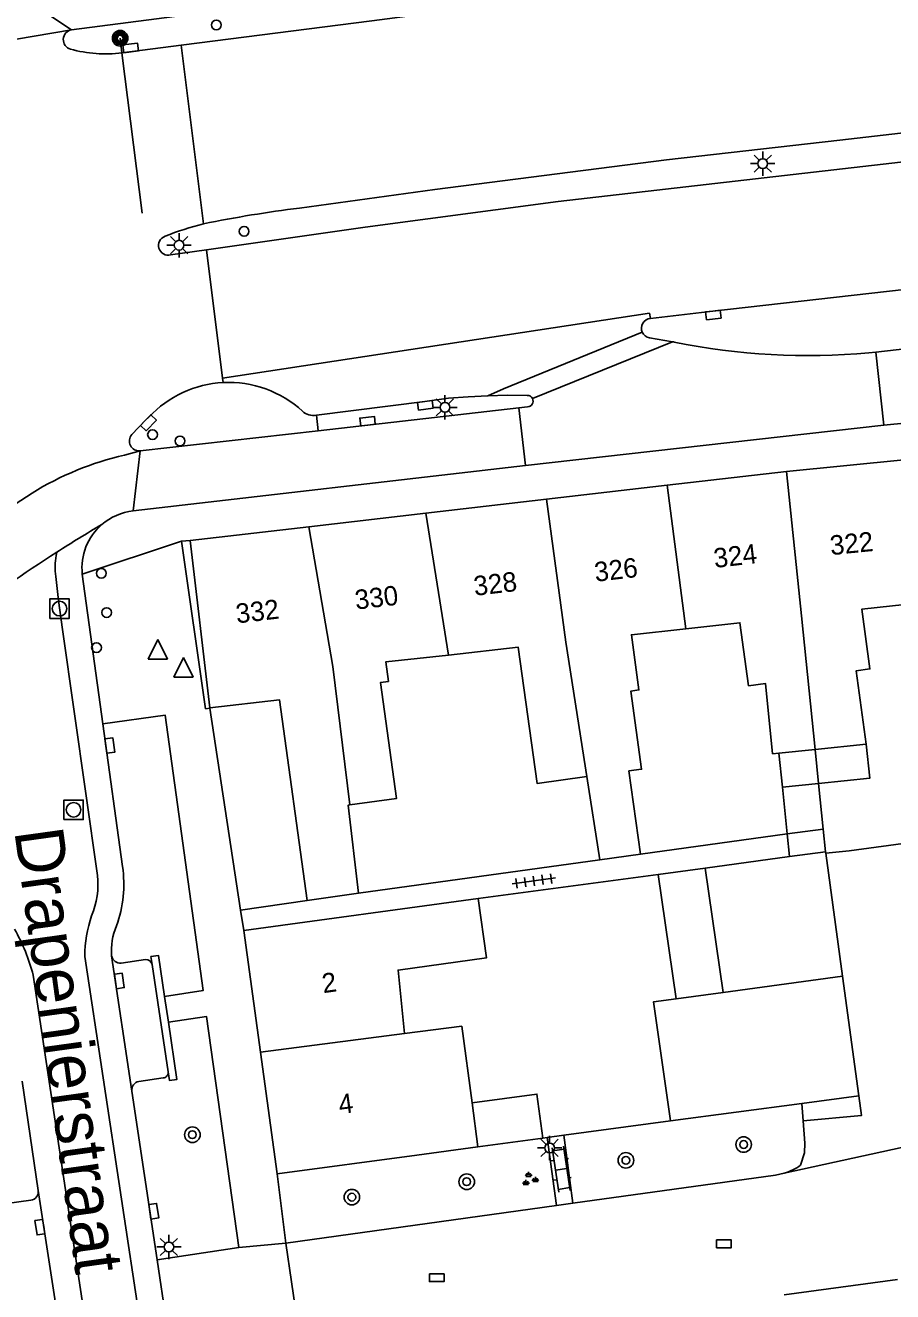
# Model space of a CAD drawing. Extents: x 132999 to 136000, y 398499 to 400501.
# Drawn here: x 133281.2 to 133325.8, y 398595 to 398660.1 of the extents above; entities that cross this region are included whole.
import ezdxf

# ---------------------------------------------------------------- set-up
doc = ezdxf.new("R2010")
doc.units = 0
for name, color, linetype in [('gg-afsc-erfafscheiding', 7, 'Continuous'), ('gg-afsc-muur', 7, 'Continuous'), ('gg-anno-huisnummerreeks BGT', 7, 'Continuous'), ('gg-anno-openbare ruimte label', 7, 'Continuous'), ('gg-bbg-bijgebouw', 7, 'Continuous'), ('gg-bbg-gedigitaliseerde bebouwing', 7, 'Continuous'), ('gg-bbg-gedigitaliseerde bijgebouw', 7, 'Continuous'), ('gg-bbg-hoofdgebouw', 7, 'Continuous'), ('gg-bbg-luifel en loopbrug', 7, 'Continuous'), ('gg-bbg-tussenscheiding', 7, 'Continuous'), ('gg-knt-verharding', 7, 'Continuous'), ('gg-knt-verharding nz', 7, 'Continuous'), ('gt-grn-weggrens', 7, 'Continuous'), ('gt-knt-lijn portaal', 7, 'Continuous'), ('gt-symb-boom', 7, 'Continuous'), ('gt-symb-drukknoppaal', 7, 'Continuous'), ('gt-symb-groenvak', 7, 'Continuous'), ('gt-symb-klinker verharding', 7, 'Continuous'), ('gt-symb-kolk', 7, 'Continuous'), ('gt-symb-kolk center center', 7, 'Continuous'), ('gt-symb-lichtmast', 7, 'Continuous'), ('gt-symb-portaalmast', 7, 'Continuous'), ('gt-symb-rioolschacht', 7, 'Continuous'), ('gt-symb-tegel verharding', 7, 'Continuous'), ('gt-symb-verkeersregelinstallatiepaal', 7, 'Continuous'), ('gt-symb-waterafsluiter', 7, 'Continuous')]:
    doc.layers.add(name, color=color, linetype=linetype)

# ---------------------------------------------------------------- blocks, each defined once
blk = doc.blocks.new('gt0-KOLK')
at = {"layer": 'gt-symb-kolk'}
blk.add_lwpolyline([(0, 0), (0.375, 0), (0.375, 0.4), (-0.375, 0.4), (-0.375, 0), (0, 0)], dxfattribs=at)
blk = doc.blocks.new('gt0-LMAST')
at = {"layer": 'gt-symb-lichtmast'}
for p, q in [((-0.182, 0.173), (-0.447, 0.438)), ((-0.005, 0.246), (-0.005, 0.621)), ((0.172, 0.173), (0.437, 0.438)), ((-0.255, -0.004), (-0.63, -0.004)), ((-0.182, -0.181), (-0.447, -0.446)), ((-0.005, -0.254), (-0.005, -0.629)), ((0.437, -0.446), (0.172, -0.181)), ((0.245, -0.004), (0.62, -0.004))]:
    blk.add_line(p, q, dxfattribs=at)
blk.add_circle((-0.005, -0.004), 0.25, dxfattribs=at)
blk = doc.blocks.new('gt0-VIPAAL')
at = {"layer": 'gt-symb-verkeersregelinstallatiepaal'}
blk.add_circle((0, 0), 0.25, dxfattribs=at)
blk = doc.blocks.new('gt0-DPAAL')
at = {"layer": 'gt-symb-drukknoppaal'}
blk.add_circle((0, 0), 0.25, dxfattribs=at)
blk = doc.blocks.new('gt0-WAFSL')
at = {"layer": 'gt-symb-waterafsluiter'}
for p, q in [((-0.5, -0.333), (0, 0.667)), ((0, 0.667), (0.5, -0.333)), ((0.5, -0.333), (-0.5, -0.333))]:
    blk.add_line(p, q, dxfattribs=at)
blk = doc.blocks.new('gt0-RS')
at = {"layer": 'gt-symb-rioolschacht'}
blk.add_lwpolyline([(-0.5, -0.5), (0.5, -0.5), (0.5, 0.5), (-0.5, 0.5)], close=True, dxfattribs=at)
blk.add_circle((0, 0), 0.375, dxfattribs=at)
blk = doc.blocks.new('gt0-PORTM')
at = {"layer": 'gt-symb-portaalmast'}
for radius in [0.4, 0.33, 0.27, 0.21, 0.15]:
    blk.add_circle((0, 0), radius, dxfattribs=at)
blk = doc.blocks.new('gt0-TEG1')
at = {"layer": 'gt-symb-tegel verharding'}
for p, q in [((-1.125, 0), (1.125, 0)), ((-0.9, -0.25), (-0.9, 0.25)), ((-0.45, -0.25), (-0.45, 0.25)), ((0, -0.25), (0, 0.25)), ((0.45, -0.25), (0.45, 0.25)), ((0.9, -0.25), (0.9, 0.25))]:
    blk.add_line(p, q, dxfattribs=at)
blk = doc.blocks.new('gt0-BOOM')
at = {"layer": 'gt-symb-boom'}
for radius in [0.4, 0.2]:
    blk.add_circle((0, 0), radius, dxfattribs=at)
blk = doc.blocks.new('gt0-GRVAK')
at = {"layer": 'gt-symb-groenvak'}
for p, q in [((-0.11, 0.189), (-0.228, 0.24)), ((-0.182, 0.153), (0.088, 0.153)), ((-0.091, 0.211), (-0.156, 0.322)), ((-0.047, 0.214), (-0.047, 0.393)), ((-0.004, 0.211), (0.061, 0.322)), ((0.015, 0.189), (0.133, 0.24)), ((0.262, -0.052), (0.197, 0.059)), ((0.305, -0.049), (0.305, 0.13)), ((0.349, -0.052), (0.414, 0.059)), ((-0.245, -0.228), (-0.363, -0.177)), ((-0.318, -0.264), (-0.047, -0.264)), ((-0.226, -0.206), (-0.291, -0.095)), ((-0.183, -0.203), (-0.183, -0.024)), ((-0.139, -0.206), (-0.074, -0.095)), ((-0.12, -0.228), (-0.002, -0.177)), ((0.243, -0.074), (0.125, -0.023)), ((0.17, -0.11), (0.441, -0.11)), ((0.368, -0.074), (0.486, -0.023))]:
    blk.add_line(p, q, dxfattribs=at)
blk = doc.blocks.new('gt0-KL1')
at = {"layer": 'gt-symb-klinker verharding'}
for p, q in [((-1.15, 0.3), (1.15, 0.3)), ((-1, -0.3), (-1, 0.3)), ((-0.5, 0.3), (-0.5, 0.45)), ((0, -0.3), (0, 0.3)), ((0.5, 0.3), (0.5, 0.45)), ((1, -0.3), (1, 0.3)), ((-1.15, -0.3), (1.15, -0.3)), ((-0.5, -0.45), (-0.5, -0.3)), ((0.5, -0.45), (0.5, -0.3))]:
    blk.add_line(p, q, dxfattribs=at)
blk = doc.blocks.new('gt0-KOLKCC')
at = {"layer": 'gt-symb-kolk center center'}
blk.add_lwpolyline([(-0.375, 0.2), (0.375, 0.2), (0.375, -0.2), (-0.375, -0.2)], close=True, dxfattribs=at)

msp = doc.modelspace()

# ---------------------------------------------------------------- linework, layer by layer
at = {"layer": 'gg-afsc-erfafscheiding'}
for p, q in [((133312.818, 398617.498), (133320.356, 398618.538)), ((133298.34, 398615.501), (133310.738, 398617.211)), ((133304.492, 398615.234), (133313.739, 398616.462))]:
    msp.add_line(p, q, dxfattribs=at)
at = {"layer": 'gg-afsc-muur'}
for p, q in [((133290.71, 398625.011), (133290.712, 398625.001)), ((133290.712, 398625.001), (133292.29, 398614.631)), ((133292.29, 398614.631), (133295.71, 398615.13)), ((133314.374, 398603.805), (133308.888, 398603.069)), ((133308.035, 398602.954), (133307.808, 398602.924)), ((133308.888, 398603.069), (133308.035, 398602.954))]:
    msp.add_line(p, q, dxfattribs=at)
msp.add_lwpolyline([(133322.34, 398617.555), (133323.538, 398617.681), (133328.332, 398618.321)], dxfattribs=at)
at = {"layer": 'gg-bbg-bijgebouw'}
for p, q in [((133322.33, 398617.63), (133322.34, 398617.555)), ((133323.2, 398611.231), (133322.34, 398617.555)), ((133323.2, 398611.231), (133324.033, 398605.102)), ((133324.033, 398605.102), (133321.107, 398604.709)), ((133314.374, 398603.805), (133321.107, 398604.709)), ((133326.02, 398595.671), (133320.211, 398594.881))]:
    msp.add_line(p, q, dxfattribs=at)
at = {"layer": 'gg-bbg-gedigitaliseerde bebouwing'}
for p, q in [((133310.063, 398621.49), (133310.738, 398617.211)), ((133310.738, 398617.211), (133312.818, 398617.498)), ((133304.492, 398615.234), (133292.45, 398613.58)), ((133304.177, 398604.735), (133304.48, 398602.477))]:
    msp.add_line(p, q, dxfattribs=at)
for points in [[(133324.421, 398623.146), (133323.901, 398626.912), (133324.611, 398627.01), (133324.188, 398630.078), (133327.196, 398630.411)], [(133312.818, 398617.498), (133312.228, 398621.773), (133312.885, 398621.864), (133312.332, 398625.879), (133312.747, 398625.937), (133312.356, 398628.767), (133315.148, 398629.077)], [(133315.148, 398629.077), (133317.933, 398629.385), (133318.379, 398626.15), (133319.242, 398626.269), (133319.61, 398622.655), (133319.933, 398622.688)], [(133297.901, 398620.031), (133300.298, 398620.362), (133299.469, 398626.314), (133299.882, 398626.371), (133299.743, 398627.37), (133302.969, 398627.727)], [(133302.969, 398627.727), (133306.547, 398628.123), (133307.511, 398621.138), (133310.063, 398621.49)], [(133298.34, 398615.501), (133297.807, 398620.018), (133297.901, 398620.031)], [(133300.708, 398608.291), (133300.375, 398611.554), (133304.911, 398612.175), (133304.492, 398615.234)], [(133300.708, 398608.291), (133303.649, 398608.67), (133304.177, 398604.735)]]:
    msp.add_lwpolyline(points, dxfattribs=at)
at = {"layer": 'gg-bbg-gedigitaliseerde bijgebouw'}
for p, q in [((133319.933, 398622.688), (133320.111, 398620.942)), ((133320.111, 398620.942), (133321.973, 398621.132)), ((133320.474, 398617.375), (133316.147, 398616.782)), ((133322.33, 398617.63), (133320.474, 398617.375)), ((133316.147, 398616.782), (133317.065, 398610.403)), ((133317.065, 398610.403), (133314.658, 398610.078))]:
    msp.add_line(p, q, dxfattribs=at)
for points in [[(133321.973, 398621.132), (133324.599, 398621.4), (133324.421, 398623.146)], [(133314.658, 398610.078), (133313.494, 398609.921), (133314.374, 398603.805)]]:
    msp.add_lwpolyline(points, dxfattribs=at)
at = {"layer": 'gg-bbg-hoofdgebouw'}
for p, q in [((133326.348, 398637.743), (133320.32, 398637.151)), ((133320.32, 398637.151), (133314.194, 398636.441)), ((133314.194, 398636.441), (133307.996, 398635.722)), ((133307.996, 398635.722), (133301.795, 398635.003)), ((133301.795, 398635.003), (133295.795, 398634.307)), ((133295.795, 398634.307), (133289.7, 398633.6)), ((133289.7, 398633.6), (133290.71, 398625.011)), ((133295.71, 398615.13), (133298.34, 398615.501)), ((133292.45, 398613.58), (133293.305, 398607.336)), ((133293.305, 398607.336), (133294.16, 398601.091))]:
    msp.add_line(p, q, dxfattribs=at)
for points in [[(133290.71, 398625.011), (133294.28, 398625.431), (133295.71, 398615.13)], [(133294.16, 398601.091), (133301.345, 398602.056), (133304.48, 398602.477)]]:
    msp.add_lwpolyline(points, dxfattribs=at)
at = {"layer": 'gg-bbg-luifel en loopbrug'}
for p, q in [((133321.973, 398621.132), (133322.211, 398618.794)), ((133320.111, 398620.942), (133320.356, 398618.538)), ((133320.356, 398618.538), (133322.211, 398618.794)), ((133320.356, 398618.538), (133320.474, 398617.375)), ((133322.211, 398618.794), (133322.33, 398617.63)), ((133313.739, 398616.462), (133316.147, 398616.782)), ((133314.658, 398610.078), (133313.739, 398616.462)), ((133307.808, 398602.924), (133304.48, 398602.477))]:
    msp.add_line(p, q, dxfattribs=at)
msp.add_lwpolyline([(133304.177, 398604.735), (133307.505, 398605.182), (133307.808, 398602.924)], dxfattribs=at)
at = {"layer": 'gg-bbg-tussenscheiding'}
for p, q in [((133320.32, 398637.151), (133321.096, 398629.735)), ((133314.194, 398636.441), (133315.148, 398629.077)), ((133307.996, 398635.722), (133308.991, 398628.394)), ((133301.795, 398635.003), (133302.969, 398627.727)), ((133321.096, 398629.735), (133321.795, 398622.878)), ((133308.991, 398628.394), (133310.063, 398621.49)), ((133321.795, 398622.878), (133324.421, 398623.146)), ((133319.933, 398622.688), (133321.795, 398622.878)), ((133321.795, 398622.878), (133321.973, 398621.132)), ((133323.2, 398611.231), (133317.065, 398610.403)), ((133300.708, 398608.291), (133293.305, 398607.336))]:
    msp.add_line(p, q, dxfattribs=at)
msp.add_lwpolyline([(133295.795, 398634.307), (133297.029, 398627.144), (133297.901, 398620.031)], dxfattribs=at)
at = {"layer": 'gg-knt-verharding'}
for p, q in [((133301.025, 398662.092), (133283.608, 398659.829)), ((133289.241, 398659.031), (133286.198, 398658.641)), ((133288.698, 398648.268), (133290.532, 398648.53)), ((133314.462, 398643.815), (133313.281, 398644.013)), ((133314.462, 398643.815), (133307.277, 398640.892)), ((133314.556, 398643.799), (133314.462, 398643.815)), ((133324.906, 398643.284), (133324.557, 398643.245)), ((133326.562, 398643.467), (133324.906, 398643.284)), ((133325.321, 398639.532), (133324.906, 398643.284)), ((133291.358, 398641.949), (133291.392, 398641.717)), ((133296.182, 398640.043), (133296.273, 398639.246)), ((133306.575, 398640.415), (133296.273, 398639.246)), ((133307.031, 398640.467), (133306.575, 398640.415)), ((133306.912, 398637.45), (133306.575, 398640.415)), ((133325.321, 398639.532), (133306.912, 398637.45)), ((133296.273, 398639.246), (133287.13, 398638.208)), ((133306.912, 398637.45), (133286.768, 398635.128)), ((133289.7, 398633.6), (133289.253, 398633.57)), ((133284.159, 398631.881), (133285.218, 398624.196)), ((133285.218, 398624.196), (133286.228, 398616.867)), ((133292.45, 398613.58), (133292.29, 398614.631)), ((133286.164, 398611.908), (133287.406, 398612.091)), ((133287.745, 398611.836), (133288.568, 398606.33)), ((133281.074, 398605.849), (133281.897, 398600.23)), ((133288.312, 398606.012), (133287.067, 398605.837)), ((133286.701, 398605.338), (133288.003, 398596.672)), ((133321.107, 398604.709), (133321.179, 398603.817)), ((133308.035, 398602.954), (133308.505, 398599.459)), ((133308.888, 398603.069), (133309.357, 398599.577)), ((133294.16, 398601.091), (133294.461, 398598.765)), ((133281.52, 398599.742), (133280.292, 398599.572)), ((133294.62, 398597.531), (133308.505, 398599.459)), ((133308.505, 398599.459), (133309.357, 398599.577)), ((133294.461, 398598.765), (133294.62, 398597.531)), ((133292.193, 398597.301), (133288.003, 398596.672)), ((133295.48, 398591.531), (133294.62, 398597.531)), ((133288.003, 398596.672), (133288.945, 398590.396))]:
    msp.add_line(p, q, dxfattribs=at)
for points in [[(133301.246, 398660.584), (133299.034, 398660.284), (133289.241, 398659.031)], [(133342.953, 398656.457), (133323.066, 398654.162), (133314.166, 398653.15), (133302.256, 398651.632), (133295.311, 398650.674)], [(133290.532, 398648.53), (133298.68, 398649.694), (133308.598, 398651.006), (133337.358, 398654.307), (133347.341, 398655.429), (133350.927, 398655.783)], [(133325.321, 398639.532), (133336.268, 398640.603), (133345.259, 398641.339), (133373.19, 398642.858), (133394.151, 398643.82), (133414.124, 398644.679), (133475.012, 398647.182), (133479.623, 398647.374)], [(133326.358, 398646.495), (133316.542, 398645.383), (133313.336, 398645.005)], [(133313.336, 398645.005), (133313.281, 398645.275), (133291.358, 398641.949)], [(133312.918, 398644.295), (133305.793, 398641.397), (133304.989, 398641.041)], [(133296.182, 398640.043), (133301.753, 398640.744), (133302.968, 398640.912), (133303.978, 398640.99), (133304.989, 398641.041)], [(133304.989, 398641.041), (133306.001, 398641.064), (133307.014, 398641.058)], [(133286.699, 398639.046), (133287.414, 398639.79), (133287.584, 398639.946)], [(133289.253, 398633.57), (133290.492, 398624.968), (133290.712, 398625.001)], [(133288.383, 398610.196), (133290.367, 398610.494), (133288.424, 398624.635), (133285.218, 398624.196)], [(133287.745, 398611.836), (133287.684, 398612.243), (133288.068, 398612.3), (133288.383, 398610.196)], [(133288.568, 398606.33), (133288.635, 398605.883), (133289.021, 398605.941), (133288.582, 398608.869)], [(133288.582, 398608.869), (133290.545, 398609.163), (133292.193, 398597.301)], [(133321.179, 398603.817), (133321.272, 398602.664), (133321.255, 398602.159), (133321.047, 398601.534)], [(133309.357, 398599.577), (133319.76, 398601.021), (133320.204, 398601.119)]]:
    msp.add_lwpolyline(points, dxfattribs=at)
for centre, radius, start, end in [((133283.697, 398659.325), 0.512, 99.99617, 253.67607), ((133285.379, 398665.642), 7.048, 254.98269, 276.6706), ((133302.91, 398588.946), 62.194, 97.01779, 101.61213), ((133293.872, 398635.741), 14.549, 103.84259, 112.03331), ((133288.577, 398648.754), 0.501, 109.02536, 283.96709), ((133313.373, 398644.505), 0.501, 94.26509, 204.76151), ((133313.372, 398644.505), 0.5, 204.81189, 259.50374), ((133321.428, 398677.301), 34.2, 258.40879, 275.24996), ((133291.683, 398636.111), 5.613, 92.97325, 136.91053), ((133291.672, 398636.091), 5.633, 47.5911, 92.84696), ((133307.01, 398640.76), 0.298, 26.25749, 89.22401), ((133307.011, 398640.762), 0.296, 273.91485, 25.95861), ((133296.021, 398640.815), 0.788, 225.74906, 281.78623), ((133287.087, 398638.716), 0.509, 139.55496, 274.88036), ((133287.098, 398632.179), 2.967, 96.37854, 130.89884), ((133287.092, 398632.197), 2.95, 131.04062, 186.15184), ((133279.879, 398615.964), 6.413, 340.49845, 8.09527), ((133288.805, 398612.548), 3.151, 156.12747, 184.9118), ((133286.117, 398612.365), 0.459, 190.89969, 275.87769), ((133287.443, 398611.787), 0.306, 9.22988, 96.86825), ((133288.292, 398606.29), 0.279, 274.11261, 8.21708), ((133287.166, 398605.38), 0.467, 102.27684, 185.20553), ((133319.359, 398603.899), 2.906, 286.90703, 305.51404), ((133281.469, 398600.171), 0.432, 276.83178, 7.7931)]:
    msp.add_arc(centre, radius, start, end, dxfattribs=at)
at = {"layer": 'gg-knt-verharding nz'}
for p, q in [((133283.608, 398659.829), (133281.318, 398661.343)), ((133267.654, 398657.143), (133283.608, 398659.829)), ((133286.328, 398637.991), (133287.13, 398638.208)), ((133277.869, 398633.674), (133281.587, 398636.045)), ((133282.823, 398632.842), (133282.85, 398633.01)), ((133291, 398567.782), (133284.284, 398612.256)), ((133285.666, 398612.278), (133286.701, 398605.338)), ((133288.238, 398567.335), (133281.639, 398611.296)), ((133281.897, 398600.23), (133283.862, 398587.394))]:
    msp.add_line(p, q, dxfattribs=at)
msp.add_lwpolyline([(133284.942, 398616.405), (133283.137, 398629.029), (133282.936, 398630.525), (133282.796, 398631.754)], dxfattribs=at)
for centre, radius, start, end in [((133289.816, 398622.745), 15.64, 102.8864, 121.74616), ((133319.877, 398575.153), 68.691, 120.36345, 122.61827), ((133320.28, 398574.455), 69.496, 122.58779, 127.54311), ((133285.777, 398632.224), 3.018, 168.19145, 188.96541), ((133280.759, 398615.966), 4.206, 337.29388, 5.99513), ((133291.027, 398612.182), 6.744, 161.31537, 179.36825), ((133271.705, 398608.648), 10.281, 14.92324, 29.12334)]:
    msp.add_arc(centre, radius, start, end, dxfattribs=at)
at = {"layer": 'gt-grn-weggrens'}
for p, q in [((133290.391, 398649.867), (133289.241, 398659.031)), ((133291.358, 398641.949), (133290.532, 398648.53)), ((133287.13, 398638.208), (133286.768, 398635.128)), ((133284.159, 398631.881), (133289.253, 398633.57)), ((133288.582, 398608.869), (133288.383, 398610.196)), ((133320.204, 398601.119), (133331.106, 398603.523)), ((133294.62, 398597.531), (133292.193, 398597.301))]:
    msp.add_line(p, q, dxfattribs=at)
msp.add_lwpolyline([(133321.179, 398603.817), (133324.173, 398604.076), (133324.033, 398605.102)], dxfattribs=at)
at = {"layer": 'gt-knt-lijn portaal'}
for p, q in [((133286.103, 398659.395), (133286.198, 398658.641)), ((133286.198, 398658.641), (133287.238, 398650.42))]:
    msp.add_line(p, q, dxfattribs=at)

# ---------------------------------------------------------------- block references
at = {"layer": 'gt-symb-boom'}
msp.add_blockref('gt0-BOOM', (133289.814, 398603.098), dxfattribs=at)
for p, rotation in [((133318.122, 398602.594), 7.6438697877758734), ((133312.076, 398601.782), 7.643869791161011), ((133303.901, 398600.684), 7.643869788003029), ((133298.003, 398599.892), 7.643869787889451)]:
    msp.add_blockref('gt0-BOOM', p, dxfattribs=dict(at, rotation=rotation))
at = {"layer": 'gt-symb-drukknoppaal'}
for p in [(133289.173, 398638.719), (133284.891, 398628.108)]:
    msp.add_blockref('gt0-DPAAL', p, dxfattribs=at)
at = {"layer": 'gt-symb-groenvak'}
msp.add_blockref('gt0-GRVAK', (133307.123, 398600.803), dxfattribs=at)
at = {"layer": 'gt-symb-klinker verharding', "rotation": -81.48906579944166}
msp.add_blockref('gt0-KL1', (133308.753, 398601.324), dxfattribs=at)
at = {"layer": 'gt-symb-kolk'}
for p, rotation in [((133286.668, 398658.701), 7.299191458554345), ((133316.542, 398645.383), -173.27036229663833), ((133301.753, 398640.744), -172.82293208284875), ((133287.414, 398639.79), -133.887212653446), ((133298.83, 398639.536), 6.477424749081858), ((133285.375, 398623.052), -82.15633421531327), ((133285.861, 398610.967), -81.5195144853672), ((133287.632, 398599.139), -81.45447000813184), ((133282.18, 398598.382), 98.7087357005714)]:
    msp.add_blockref('gt0-KOLK', p, dxfattribs=dict(at, rotation=rotation))
at = {"layer": 'gt-symb-kolk center center'}
for p in [(133317.111, 398597.496), (133302.363, 398595.753)]:
    msp.add_blockref('gt0-KOLKCC', p, dxfattribs=at)
at = {"layer": 'gt-symb-lichtmast'}
for p in [(133319.11, 398652.959), (133289.137, 398648.773), (133302.786, 398640.448), (133308.161, 398602.425), (133288.611, 398597.339)]:
    msp.add_blockref('gt0-LMAST', p, dxfattribs=at)
at = {"layer": 'gt-symb-portaalmast'}
msp.add_blockref('gt0-PORTM', (133286.103, 398659.395), dxfattribs=at)
at = {"layer": 'gt-symb-rioolschacht'}
for p in [(133282.99, 398630.11), (133283.712, 398619.779)]:
    msp.add_blockref('gt0-RS', p, dxfattribs=at)
at = {"layer": 'gt-symb-tegel verharding', "rotation": 7.814180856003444}
msp.add_blockref('gt0-TEG1', (133307.346, 398616.126), dxfattribs=at)
at = {"layer": 'gt-symb-verkeersregelinstallatiepaal'}
for p in [(133291.046, 398660.078), (133292.47, 398649.479), (133287.766, 398639.046), (133285.133, 398631.924), (133285.408, 398629.908)]:
    msp.add_blockref('gt0-VIPAAL', p, dxfattribs=at)
at = {"layer": 'gt-symb-waterafsluiter'}
for p in [(133288.036, 398627.853), (133289.361, 398626.927)]:
    msp.add_blockref('gt0-WAFSL', p, dxfattribs=at)

# ---------------------------------------------------------------- texts
at = {"layer": 'gg-anno-huisnummerreeks BGT'}
for s, rotation, p in [('322', 5.6, (133322.603, 398632.853)), ('324', 6.6, (133316.639, 398632.194)), ('326', 6.6, (133310.514, 398631.484)), ('328', 6.6, (133304.314, 398630.765)), ('330', 6.6, (133298.214, 398630.057)), ('332', 6.6, (133292.098, 398629.348)), ('2', 7.8, (133296.536, 398610.363)), ('4', 7.8, (133297.387, 398604.149))]:
    msp.add_text(s, height=1, rotation=rotation, dxfattribs=at).set_placement(p)
at = {"layer": 'gg-anno-openbare ruimte label'}
msp.add_text('Drapenierstraat', height=2.5, rotation=277.9, dxfattribs=at).set_placement((133280.664, 398618.689))

doc.saveas('drawing.dxf')
